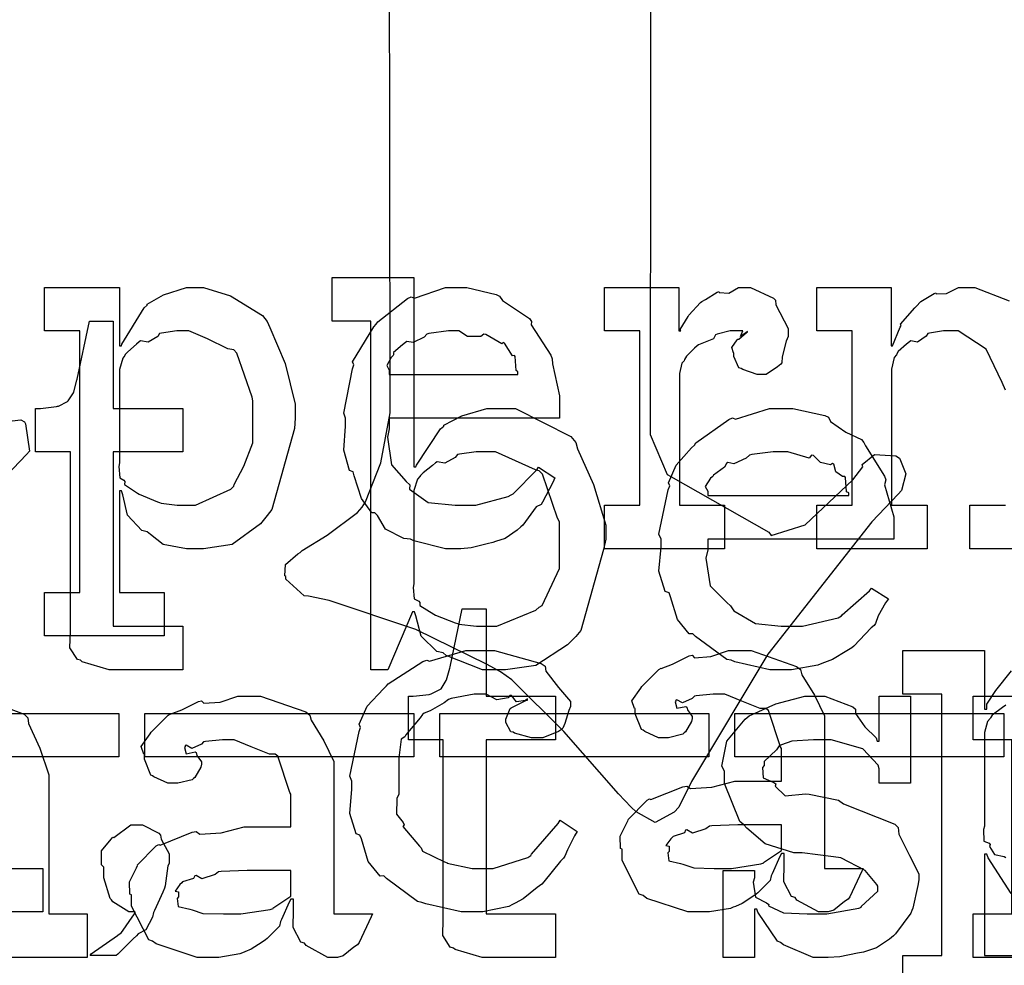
# Model space of a CAD drawing. Extents: x 0 to 8.5, y 0 to 11.
# Tile 342 of 379: x 3.015 to 3.329, y 9.241 to 9.542. Entities that reach past the tile are written whole.
import ezdxf

# ---------------------------------------------------------------- set-up
doc = ezdxf.new("R2010")
doc.units = 0
doc.layers.get('0').update_dxf_attribs({"linetype": 'CONTINUOUS'})

msp = doc.modelspace()

# ---------------------------------------------------------------- linework, layer by layer
at = {"color": 0}
for points in [[(3.21664, 9.79036), (3.21619, 9.4145), (3.21619, 9.41004), (3.22163, 9.39735), (3.22271, 9.39671), (3.25396, 9.3789), (3.25478, 9.37787), (3.26557, 9.38129), (3.28071, 9.39561), (3.2839, 9.39974), (3.28375, 9.4005), (3.28765, 9.40369), (3.29443, 9.40321), (3.29563, 9.40256), (3.29596, 9.40175), (3.29769, 9.39751), (3.29628, 9.39225), (3.29519, 9.39106), (3.28678, 9.38217), (3.25369, 9.34006), (3.22933, 9.29943), (3.22532, 9.29124), (3.22379, 9.28965), (3.21772, 9.28635), (3.21175, 9.28976), (3.21012, 9.29124), (3.20611, 9.29557), (3.18864, 9.31537), (3.17204, 9.33182), (3.16846, 9.33442), (3.16422, 9.33675), (3.1415, 9.34788), (3.11388, 9.35715), (3.10726, 9.35851), (3.1059, 9.35861), (3.1001, 9.36393), (3.1001, 9.36481), (3.09972, 9.36496), (3.09999, 9.3686), (3.10385, 9.37207), (3.10465, 9.3724), (3.10531, 9.37304), (3.11328, 9.37793), (3.12289, 9.38519), (3.1244, 9.38693), (3.12543, 9.38861), (3.13037, 9.40099), (3.13331, 9.41699), (3.13331, 9.42231), (3.13286, 9.71397)], [(3.32937, 9.42421), (3.32835, 9.42665), (3.32329, 9.43728), (3.31435, 9.44308), (3.31136, 9.44308), (3.30968, 9.44308), (3.30518, 9.44239), (3.30464, 9.44222), (3.30414, 9.4414), (3.30138, 9.43951), (3.29921, 9.43994), (3.29878, 9.43961), (3.2979, 9.43886), (3.29525, 9.43653), (3.29476, 9.43576), (3.29465, 9.43549), (3.29394, 9.43457), (3.29312, 9.43088), (3.29312, 9.42964), (3.29312, 9.38753), (3.30442, 9.38753), (3.30442, 9.37364), (3.26926, 9.37364), (3.26926, 9.38753), (3.26926, 9.38753), (3.28054, 9.38753), (3.28054, 9.44308), (3.26926, 9.44308), (3.26926, 9.45697), (3.29292, 9.45697), (3.29292, 9.43832), (3.29335, 9.43832), (3.29335, 9.43832), (3.29585, 9.44428), (3.29617, 9.44482), (3.2959, 9.44526), (3.30046, 9.45047), (3.30094, 9.4509), (3.30094, 9.4509), (3.30246, 9.45242), (3.30664, 9.45503), (3.30724, 9.45524), (3.30735, 9.45492), (3.31065, 9.45503), (3.3144, 9.45697), (3.31569, 9.45697), (3.31967, 9.45697), (3.33057, 9.45264)], [(3.00917, 9.41401), (3.01568, 9.41471), (3.01682, 9.41407), (3.01714, 9.41342), (3.01844, 9.40474), (3.01747, 9.40365), (3.0089, 9.39486)], [(3.35325, 9.37364), (3.31808, 9.37364), (3.31808, 9.38753), (3.32937, 9.38753)], [(3.29671, 9.23008), (3.29671, 9.24397), (3.29671, 9.24397), (3.30908, 9.24397), (3.30908, 9.32731), (3.29671, 9.32731), (3.29671, 9.34119), (3.32275, 9.34119), (3.32275, 9.32254), (3.3234, 9.32254), (3.3234, 9.32406), (3.32628, 9.32844), (3.33128, 9.33469)], [(3.00125, 9.32667), (3.01671, 9.3209), (3.01785, 9.31972), (3.01812, 9.31799), (3.02165, 9.31011), (3.02458, 9.30154), (3.02458, 9.29867), (3.02458, 9.25722), (3.03674, 9.25722), (3.03674, 9.24333), (2.99854, 9.24333)], [(3.32949, 9.32383), (3.3284, 9.32303), (3.32519, 9.32058), (3.32465, 9.31976), (3.32449, 9.3195), (3.32362, 9.31862), (3.32275, 9.31506), (3.32275, 9.31386), (3.32275, 9.28521), (3.32243, 9.28412), (3.32254, 9.28043), (3.32422, 9.27979), (3.32449, 9.27935), (3.32433, 9.27869), (3.32585, 9.27621), (3.32894, 9.27556), (3.32949, 9.27522)], [(3.33122, 9.26378), (3.32383, 9.27507), (3.3234, 9.27632), (3.32275, 9.27632), (3.32275, 9.24397), (3.33838, 9.24397)], [(3.01031, 9.27175), (3.02268, 9.27175), (3.02268, 9.25786), (2.98426, 9.25786)]]:
    msp.add_lwpolyline(points, dxfattribs=at)
for points in [[(3.16689, 9.33507), (3.16271, 9.33507), (3.15121, 9.33963), (3.15018, 9.3405), (3.14822, 9.34093), (3.14324, 9.34581), (3.1415, 9.35226), (3.14106, 9.35351), (3.1404, 9.35351), (3.1326, 9.33507), (3.12717, 9.33507), (3.12717, 9.44618), (3.11481, 9.44618), (3.11481, 9.46007), (3.14085, 9.46007), (3.14085, 9.39974), (3.1415, 9.39974), (3.14171, 9.40028), (3.14936, 9.41189), (3.15039, 9.41276), (3.15044, 9.41303), (3.15614, 9.41596), (3.16417, 9.4184), (3.16689, 9.4184), (3.17329, 9.4184), (3.19086, 9.4094), (3.19249, 9.40756), (3.19303, 9.40554), (3.19808, 9.39415), (3.20204, 9.38112), (3.20204, 9.37674), (3.20133, 9.37338), (3.19407, 9.34754), (3.19249, 9.34571), (3.18983, 9.34304), (3.17974, 9.33643), (3.17008, 9.33507), (3.16689, 9.33507)], [(3.02317, 9.35975), (3.03444, 9.35975), (3.03444, 9.44308), (3.02317, 9.44308), (3.02317, 9.45697), (3.04704, 9.45697), (3.04704, 9.43832), (3.04769, 9.43832), (3.04785, 9.43886), (3.05496, 9.45047), (3.05593, 9.45133), (3.05593, 9.45161), (3.06108, 9.45454), (3.06842, 9.45697), (3.0709, 9.45697), (3.07379, 9.45697), (3.08242, 9.45426), (3.09267, 9.44797), (3.09412, 9.44612), (3.09494, 9.44412), (3.09983, 9.43272), (3.10303, 9.41971), (3.10303, 9.41531), (3.10281, 9.41194), (3.0956, 9.38613), (3.09412, 9.38428), (3.09201, 9.38162), (3.08301, 9.375), (3.07389, 9.37364), (3.0709, 9.37364), (3.06842, 9.37364), (3.06104, 9.375), (3.05692, 9.37819), (3.05593, 9.37907), (3.05414, 9.3795), (3.04964, 9.38439), (3.04812, 9.39085), (3.04769, 9.39208), (3.04704, 9.39208), (3.04704, 9.35975), (3.06136, 9.35975), (3.06136, 9.34586), (3.02317, 9.34586), (3.02317, 9.35975)], [(3.15474, 9.37364), (3.15099, 9.37364), (3.14085, 9.37619), (3.13976, 9.37668), (3.13769, 9.3769), (3.13183, 9.37993), (3.12924, 9.38428), (3.12847, 9.38514), (3.1275, 9.3851), (3.12414, 9.38971), (3.1219, 9.39692), (3.12153, 9.39817), (3.12033, 9.3986), (3.11854, 9.40506), (3.11914, 9.41276), (3.11914, 9.41531), (3.11854, 9.41689), (3.12131, 9.43099), (3.12175, 9.43224), (3.12136, 9.43326), (3.12815, 9.44439), (3.1289, 9.44526), (3.12944, 9.44601), (3.13889, 9.45344), (3.13997, 9.45394), (3.14106, 9.45356), (3.15099, 9.45697), (3.15429, 9.45697), (3.15776, 9.45697), (3.16715, 9.45464), (3.16818, 9.45415), (3.16917, 9.45281), (3.17768, 9.447), (3.17839, 9.44612), (3.17822, 9.44504), (3.18451, 9.43539), (3.1849, 9.43419), (3.185, 9.43261), (3.18728, 9.42242), (3.18728, 9.419), (3.18728, 9.41531), (3.13303, 9.41531), (3.13303, 9.41183), (3.13243, 9.40918), (3.13374, 9.40044), (3.13846, 9.39512), (3.13954, 9.39404), (3.13949, 9.39268), (3.1454, 9.38835), (3.15403, 9.38753), (3.1569, 9.38753), (3.16064, 9.38753), (3.1709, 9.39025), (3.17188, 9.39079), (3.17247, 9.39111), (3.18001, 9.39882), (3.18056, 9.39968), (3.18576, 9.39621), (3.18517, 9.39481), (3.18186, 9.38846), (3.18143, 9.38775), (3.17985, 9.38704), (3.17557, 9.38112), (3.17492, 9.38058), (3.17378, 9.37961), (3.16992, 9.37696), (3.16689, 9.37592), (3.16601, 9.3756), (3.16428, 9.37517), (3.15913, 9.37392), (3.15582, 9.37364), (3.15474, 9.37364)], [(3.20161, 9.38753), (3.21289, 9.38753), (3.21289, 9.44308), (3.20161, 9.44308), (3.20161, 9.45697), (3.22526, 9.45697), (3.22526, 9.44308), (3.22592, 9.44308), (3.22575, 9.44353), (3.22825, 9.44769), (3.22851, 9.44808), (3.22851, 9.44808), (3.23221, 9.4521), (3.23264, 9.45242), (3.23264, 9.45242), (3.23378, 9.45307), (3.23753, 9.45546), (3.23807, 9.45568), (3.23817, 9.45529), (3.24121, 9.45508), (3.24436, 9.45697), (3.24544, 9.45697), (3.2481, 9.45697), (3.25543, 9.45356), (3.25608, 9.45285), (3.25618, 9.45139), (3.26019, 9.4439), (3.26019, 9.44135), (3.2595, 9.43983), (3.25825, 9.43479), (3.25808, 9.43289), (3.25782, 9.43246), (3.25672, 9.43164), (3.25315, 9.42919), (3.25196, 9.42919), (3.25028, 9.42919), (3.24567, 9.43083), (3.24522, 9.43115), (3.24447, 9.43126), (3.24283, 9.43494), (3.24283, 9.43614), (3.24274, 9.43614), (3.24224, 9.43778), (3.24393, 9.44026), (3.24414, 9.44049), (3.24414, 9.44049), (3.24447, 9.44049), (3.24685, 9.4426), (3.24718, 9.44265), (3.24718, 9.44288), (3.24669, 9.44243), (3.24501, 9.44135), (3.24567, 9.44308), (3.24567, 9.44308), (3.24507, 9.44308), (3.24371, 9.44308), (3.24328, 9.44308), (3.24169, 9.44308), (3.23753, 9.442), (3.23699, 9.44179), (3.23633, 9.44054), (3.23156, 9.43869), (3.23113, 9.43832), (3.23025, 9.43756), (3.22771, 9.435), (3.22715, 9.43392), (3.227, 9.43354), (3.22629, 9.43278), (3.22547, 9.42947), (3.22547, 9.42833), (3.22547, 9.38753), (3.23981, 9.38753), (3.23981, 9.37364), (3.20161, 9.37364), (3.20161, 9.38753)], [(3.04682, 9.33507), (3.04378, 9.33507), (3.03521, 9.33763), (3.03467, 9.33811), (3.03364, 9.33837), (3.03125, 9.34207), (3.03142, 9.34728), (3.03142, 9.34896), (3.03142, 9.40451), (3.02035, 9.40451), (3.02035, 9.4184), (3.02186, 9.4184), (3.02186, 9.4184), (3.02696, 9.41894), (3.02729, 9.41906), (3.02761, 9.41911), (3.03054, 9.42062), (3.03076, 9.42079), (3.03076, 9.42079), (3.03239, 9.42333), (3.0325, 9.42361), (3.0325, 9.42361), (3.03347, 9.42736), (3.03358, 9.42774), (3.03749, 9.44618), (3.04508, 9.44618), (3.04508, 9.4184), (3.06722, 9.4184), (3.06722, 9.40451), (3.04508, 9.40451), (3.04508, 9.34896), (3.06722, 9.34896), (3.06722, 9.33507), (3.06625, 9.33507), (3.06401, 9.33507), (3.06332, 9.33507), (3.06207, 9.33507), (3.05925, 9.33507), (3.05832, 9.33507), (3.05692, 9.33507), (3.05371, 9.33507), (3.05268, 9.33507), (3.05122, 9.33507), (3.0479, 9.33507), (3.04682, 9.33507)], [(3.06722, 9.38753), (3.07129, 9.38753), (3.08251, 9.39264), (3.0835, 9.39361), (3.08361, 9.39415), (3.08669, 9.39996), (3.08957, 9.40744), (3.08957, 9.40989), (3.08957, 9.42074), (3.08931, 9.42199), (3.08447, 9.43604), (3.0835, 9.43701), (3.0816, 9.43739), (3.07508, 9.4406), (3.06917, 9.44308), (3.06722, 9.44308), (3.06538, 9.44308), (3.06044, 9.44239), (3.05985, 9.44222), (3.05931, 9.44135), (3.05621, 9.43951), (3.05376, 9.43994), (3.05333, 9.43961), (3.05246, 9.43881), (3.04969, 9.43636), (3.04893, 9.4356), (3.04878, 9.43528), (3.04812, 9.4344), (3.04704, 9.43083), (3.04704, 9.42964), (3.04704, 9.40099), (3.04688, 9.39985), (3.04715, 9.39621), (3.0485, 9.39551), (3.04878, 9.39512), (3.04872, 9.39415), (3.05285, 9.39133), (3.05333, 9.391), (3.05333, 9.391), (3.05919, 9.38857), (3.05985, 9.3884), (3.06033, 9.38818), (3.06549, 9.38753), (3.06722, 9.38753)], [(3.13303, 9.42919), (3.17404, 9.42919), (3.17404, 9.43007), (3.1735, 9.4305), (3.17312, 9.4349), (3.17296, 9.43528), (3.17231, 9.43517), (3.16971, 9.43913), (3.16928, 9.4394), (3.16889, 9.43901), (3.16379, 9.44189), (3.16319, 9.442), (3.16217, 9.44135), (3.15793, 9.44125), (3.15517, 9.44308), (3.15429, 9.44308), (3.15196, 9.44308), (3.14561, 9.44222), (3.14497, 9.442), (3.14415, 9.44114), (3.14068, 9.43935), (3.13867, 9.43967), (3.13824, 9.4394), (3.13726, 9.43864), (3.13439, 9.43625), (3.13439, 9.43549), (3.13433, 9.43528), (3.13363, 9.43463), (3.13226, 9.43201), (3.13303, 9.43056), (3.13303, 9.43007), (3.13303, 9.42919)], [(3.25846, 9.33507), (3.25435, 9.33507), (3.24317, 9.33763), (3.24197, 9.33811), (3.24056, 9.33837), (3.23062, 9.34571), (3.22982, 9.34657), (3.22863, 9.34651), (3.22487, 9.35113), (3.22265, 9.35835), (3.22222, 9.3596), (3.22097, 9.35997), (3.21897, 9.36649), (3.21963, 9.37418), (3.21963, 9.37674), (3.21897, 9.37831), (3.22194, 9.39242), (3.22244, 9.39367), (3.222, 9.39469), (3.22444, 9.40033), (3.22939, 9.40582), (3.23025, 9.40668), (3.23074, 9.40744), (3.24121, 9.41487), (3.2424, 9.41536), (3.24337, 9.41499), (3.25418, 9.4184), (3.25782, 9.4184), (3.26161, 9.4184), (3.27186, 9.41607), (3.273, 9.41558), (3.27365, 9.41422), (3.27849, 9.41081), (3.28353, 9.40842), (3.28429, 9.40756), (3.28478, 9.40647), (3.29081, 9.39681), (3.29124, 9.39561), (3.29085, 9.39404), (3.29383, 9.38385), (3.29383, 9.38043), (3.29383, 9.37674), (3.2346, 9.37674), (3.2346, 9.37326), (3.23389, 9.37067), (3.23525, 9.36187), (3.24056, 9.35656), (3.24175, 9.35547), (3.24278, 9.35385), (3.24978, 9.34978), (3.25792, 9.34896), (3.26064, 9.34896), (3.26476, 9.34896), (3.2761, 9.35167), (3.27713, 9.35221), (3.27735, 9.35254), (3.28608, 9.36025), (3.28668, 9.36111), (3.2921, 9.35764), (3.29113, 9.35644), (3.28885, 9.35226), (3.28797, 9.34983), (3.28754, 9.34918), (3.28657, 9.34847), (3.28108, 9.34256), (3.28039, 9.34201), (3.27886, 9.3411), (3.27431, 9.33837), (3.27171, 9.33735), (3.27083, 9.33703), (3.26964, 9.33653), (3.26124, 9.33507), (3.25846, 9.33507)], [(3.16276, 9.34896), (3.16726, 9.34896), (3.17969, 9.35406), (3.18078, 9.35504), (3.18181, 9.35558), (3.18728, 9.3674), (3.18728, 9.37131), (3.18728, 9.38217), (3.18668, 9.3834), (3.18186, 9.39746), (3.18078, 9.39844), (3.17964, 9.39882), (3.16694, 9.40451), (3.16276, 9.40451), (3.16075, 9.40451), (3.15539, 9.40381), (3.15474, 9.40365), (3.15408, 9.40272), (3.15072, 9.40093), (3.14828, 9.40136), (3.14779, 9.40104), (3.14681, 9.40022), (3.14382, 9.39779), (3.14301, 9.39703), (3.14279, 9.39671), (3.14208, 9.39583), (3.14085, 9.39225), (3.14085, 9.39106), (3.14085, 9.36242), (3.14068, 9.36128), (3.141, 9.35764), (3.14247, 9.35693), (3.14279, 9.35656), (3.14274, 9.35558), (3.14725, 9.35275), (3.14779, 9.35243), (3.14779, 9.35243), (3.15408, 9.34999), (3.15474, 9.34983), (3.15522, 9.34961), (3.16086, 9.34896), (3.16276, 9.34896)], [(3.2346, 9.39063), (3.27951, 9.39063), (3.27951, 9.3915), (3.27875, 9.39176), (3.27843, 9.39632), (3.27821, 9.39671), (3.2775, 9.39665), (3.27533, 9.39817), (3.27474, 9.40056), (3.27431, 9.40082), (3.2736, 9.40044), (3.27046, 9.4011), (3.26824, 9.40332), (3.26758, 9.40343), (3.26687, 9.40256), (3.26004, 9.40451), (3.25782, 9.40451), (3.25532, 9.40451), (3.24854, 9.40365), (3.24783, 9.40343), (3.24675, 9.40256), (3.24278, 9.40076), (3.24089, 9.4011), (3.24046, 9.40082), (3.2399, 9.39968), (3.23633, 9.39714), (3.23611, 9.39671), (3.23535, 9.39611), (3.23367, 9.39344), (3.2346, 9.39199), (3.2346, 9.3915), (3.2346, 9.39063)], [(3.16564, 9.24333), (3.1626, 9.24333), (3.15403, 9.24588), (3.15349, 9.24636), (3.15246, 9.24664), (3.15007, 9.25032), (3.15022, 9.25553), (3.15022, 9.25722), (3.15022, 9.31278), (3.13917, 9.31278), (3.13917, 9.32667), (3.14068, 9.32667), (3.14068, 9.32667), (3.14578, 9.32721), (3.14611, 9.32731), (3.14643, 9.32736), (3.14936, 9.32889), (3.14958, 9.32904), (3.14958, 9.32904), (3.15121, 9.3316), (3.15132, 9.33188), (3.15132, 9.33188), (3.15229, 9.33561), (3.1524, 9.33599), (3.15631, 9.35444), (3.1639, 9.35444), (3.1639, 9.32667), (3.18604, 9.32667), (3.18604, 9.31278), (3.1639, 9.31278), (3.1639, 9.25722), (3.18604, 9.25722), (3.18604, 9.24333), (3.18506, 9.24333), (3.18283, 9.24333), (3.18213, 9.24333), (3.18087, 9.24333), (3.17806, 9.24333), (3.17714, 9.24333), (3.17572, 9.24333), (3.17253, 9.24333), (3.1715, 9.24333), (3.17003, 9.24333), (3.16672, 9.24333), (3.16564, 9.24333)], [(3.16015, 9.25786), (3.15597, 9.25786), (3.14464, 9.26042), (3.14344, 9.2609), (3.14204, 9.26118), (3.13211, 9.2685), (3.13129, 9.26938), (3.1301, 9.26932), (3.12636, 9.27393), (3.12414, 9.28114), (3.12369, 9.28239), (3.12244, 9.28276), (3.12044, 9.28928), (3.1211, 9.29699), (3.1211, 9.29953), (3.12044, 9.30117), (3.12343, 9.31543), (3.12392, 9.31668), (3.12349, 9.31771), (3.12603, 9.32351), (3.13124, 9.32904), (3.13217, 9.32992), (3.13265, 9.33062), (3.14372, 9.33772), (3.14497, 9.33817), (3.14589, 9.33778), (3.15739, 9.34119), (3.16124, 9.34119), (3.16661, 9.34119), (3.18143, 9.33708), (3.18272, 9.33621), (3.18289, 9.33464), (3.18701, 9.32943), (3.19075, 9.32493), (3.19075, 9.3234), (3.19021, 9.3221), (3.18901, 9.31793), (3.18832, 9.3164), (3.18793, 9.31603), (3.18701, 9.31537), (3.18197, 9.31342), (3.18033, 9.31342), (3.17839, 9.31342), (3.17296, 9.31489), (3.17253, 9.31515), (3.17182, 9.31532), (3.17014, 9.31831), (3.17014, 9.31928), (3.17014, 9.31928), (3.17156, 9.32275), (3.17188, 9.32297), (3.17188, 9.32297), (3.17654, 9.32525), (3.17708, 9.32536), (3.17708, 9.32579), (3.17649, 9.32531), (3.17356, 9.32487), (3.17199, 9.32682), (3.17144, 9.32687), (3.1709, 9.32617), (3.16732, 9.32553), (3.1639, 9.32731), (3.16276, 9.32731), (3.16004, 9.32731), (3.15272, 9.3259), (3.15192, 9.32557), (3.15056, 9.32454), (3.14611, 9.322), (3.14415, 9.32124), (3.14367, 9.32081), (3.14285, 9.31972), (3.13835, 9.31435), (3.13803, 9.31364), (3.13678, 9.31299), (3.13607, 9.30697), (3.13607, 9.30496), (3.13607, 9.29542), (3.13547, 9.29406), (3.13536, 9.28907), (3.13747, 9.2864), (3.13781, 9.28564), (3.13738, 9.28515), (3.14264, 9.27881), (3.14324, 9.27826), (3.14361, 9.27724), (3.15067, 9.27382), (3.15147, 9.27349), (3.15147, 9.27344), (3.15944, 9.27175), (3.16211, 9.27175), (3.16613, 9.27175), (3.17719, 9.27522), (3.17817, 9.27587), (3.17839, 9.27626), (3.1869, 9.28603), (3.1875, 9.28717), (3.19293, 9.28347), (3.19206, 9.28212), (3.18978, 9.27772), (3.18896, 9.27561), (3.18858, 9.27501), (3.18761, 9.27408), (3.18229, 9.26747), (3.18164, 9.26676), (3.18018, 9.26563), (3.17572, 9.2621), (3.17318, 9.26069), (3.17231, 9.26025), (3.17111, 9.25965), (3.16288, 9.25786), (3.16015, 9.25786)], [(3.23286, 9.25786), (3.22814, 9.25786), (3.21511, 9.26221), (3.21397, 9.26307), (3.21272, 9.26357), (3.20725, 9.27431), (3.20725, 9.27783), (3.20671, 9.2781), (3.20665, 9.28201), (3.20888, 9.28651), (3.20921, 9.28717), (3.2091, 9.28728), (3.21517, 9.29346), (3.21593, 9.29389), (3.21642, 9.29368), (3.22661, 9.29779), (3.22786, 9.29801), (3.229, 9.29725), (3.23583, 9.29764), (3.24317, 9.29953), (3.24567, 9.29953), (3.25803, 9.29953), (3.25803, 9.30994), (3.25771, 9.31049), (3.25385, 9.32206), (3.25304, 9.32275), (3.25119, 9.32275), (3.24539, 9.32503), (3.24001, 9.32731), (3.23828, 9.32731), (3.23628, 9.32731), (3.23085, 9.32676), (3.23025, 9.32667), (3.2296, 9.3259), (3.22646, 9.32449), (3.22472, 9.32553), (3.22439, 9.32536), (3.22439, 9.32514), (3.22412, 9.32482), (3.22467, 9.32286), (3.22754, 9.3234), (3.22786, 9.32319), (3.22803, 9.32226), (3.2296, 9.32021), (3.2296, 9.3195), (3.22933, 9.31853), (3.22743, 9.31526), (3.227, 9.31494), (3.22657, 9.31456), (3.222, 9.31342), (3.22049, 9.31342), (3.21886, 9.31342), (3.21442, 9.31543), (3.21397, 9.31581), (3.21343, 9.31603), (3.21137, 9.32107), (3.21137, 9.32275), (3.21121, 9.32275), (3.21035, 9.32519), (3.21317, 9.32915), (3.21354, 9.32969), (3.21382, 9.33008), (3.21897, 9.33513), (3.21963, 9.33556), (3.21963, 9.3355), (3.22331, 9.33686), (3.22863, 9.33946), (3.2296, 9.33968), (3.23031, 9.33892), (3.23551, 9.33931), (3.24115, 9.34119), (3.24306, 9.34119), (3.24832, 9.34119), (3.26281, 9.33615), (3.26411, 9.33513), (3.26454, 9.3335), (3.26856, 9.32699), (3.27171, 9.32042), (3.27171, 9.31819), (3.27171, 9.27175), (3.28407, 9.27175), (3.28364, 9.27083), (3.27979, 9.26269), (3.27929, 9.26199), (3.2781, 9.26118), (3.27468, 9.2584), (3.27289, 9.25786), (3.27235, 9.25786), (3.26986, 9.25786), (3.26292, 9.26167), (3.26238, 9.26243), (3.26118, 9.26281), (3.25874, 9.26742), (3.2589, 9.27311), (3.2589, 9.27501), (3.2589, 9.27653), (3.25803, 9.27653), (3.25749, 9.27556), (3.2551, 9.26997), (3.25478, 9.26938), (3.25444, 9.2679), (3.25049, 9.26394), (3.25, 9.26351), (3.24886, 9.26281), (3.24544, 9.26058), (3.24333, 9.25965), (3.24262, 9.25939), (3.24175, 9.259), (3.23508, 9.25786), (3.23286, 9.25786)], [(3.0765, 9.24333), (3.07178, 9.24333), (3.05875, 9.24767), (3.05761, 9.24854), (3.05638, 9.24903), (3.05089, 9.25976), (3.05089, 9.26329), (3.05035, 9.26357), (3.05029, 9.26747), (3.05251, 9.27197), (3.05285, 9.27263), (3.05274, 9.27274), (3.05881, 9.27892), (3.05957, 9.27935), (3.06006, 9.27914), (3.07026, 9.28326), (3.0715, 9.28347), (3.07264, 9.28271), (3.07949, 9.2831), (3.08681, 9.285), (3.08931, 9.285), (3.10167, 9.285), (3.10167, 9.29542), (3.10135, 9.29596), (3.0975, 9.30751), (3.09668, 9.30821), (3.09483, 9.30821), (3.08903, 9.31049), (3.08365, 9.31278), (3.08192, 9.31278), (3.07992, 9.31278), (3.07449, 9.31222), (3.07389, 9.31213), (3.07324, 9.31136), (3.0701, 9.30994), (3.06836, 9.31099), (3.06803, 9.31082), (3.06803, 9.3106), (3.06776, 9.31028), (3.06831, 9.30832), (3.07118, 9.30886), (3.0715, 9.30865), (3.07167, 9.30772), (3.07324, 9.30567), (3.07324, 9.30496), (3.07297, 9.30399), (3.07107, 9.30072), (3.07064, 9.3004), (3.07021, 9.30003), (3.06565, 9.29889), (3.06413, 9.29889), (3.0625, 9.29889), (3.05806, 9.30089), (3.05761, 9.30126), (3.05707, 9.30149), (3.05501, 9.30653), (3.05501, 9.30821), (3.05485, 9.30821), (3.05399, 9.31065), (3.05681, 9.31461), (3.05718, 9.31515), (3.05746, 9.31554), (3.06261, 9.32058), (3.06326, 9.32101), (3.06326, 9.32096), (3.06694, 9.32232), (3.07226, 9.32493), (3.07324, 9.32514), (3.07394, 9.32437), (3.07915, 9.32476), (3.08479, 9.32667), (3.08669, 9.32667), (3.09196, 9.32667), (3.10644, 9.32161), (3.10775, 9.32058), (3.10818, 9.31896), (3.11219, 9.31244), (3.11535, 9.30588), (3.11535, 9.30365), (3.11535, 9.25722), (3.12771, 9.25722), (3.12728, 9.25629), (3.12343, 9.24815), (3.12294, 9.24744), (3.12175, 9.24664), (3.11833, 9.24388), (3.11654, 9.24333), (3.116, 9.24333), (3.1135, 9.24333), (3.10656, 9.24713), (3.10601, 9.24789), (3.10482, 9.24826), (3.10238, 9.25287), (3.10254, 9.25857), (3.10254, 9.26047), (3.10254, 9.26199), (3.10167, 9.26199), (3.10113, 9.26101), (3.09874, 9.25543), (3.09842, 9.25483), (3.0981, 9.25336), (3.09412, 9.2494), (3.09364, 9.24897), (3.0925, 9.24826), (3.08908, 9.24604), (3.08697, 9.24511), (3.08626, 9.24485), (3.08539, 9.24447), (3.07872, 9.24333), (3.0765, 9.24333)], [(3.2716, 9.24333), (3.26812, 9.24333), (3.25868, 9.24735), (3.25771, 9.2481), (3.25672, 9.24854), (3.25043, 9.25776), (3.25011, 9.25874), (3.24946, 9.25874), (3.24946, 9.24333), (3.23947, 9.24333), (3.23947, 9.27111), (3.24946, 9.27111), (3.24946, 9.26872), (3.24903, 9.26736), (3.24978, 9.26258), (3.25325, 9.26079), (3.25401, 9.26025), (3.2539, 9.25982), (3.25863, 9.2576), (3.26622, 9.25722), (3.26878, 9.25722), (3.27246, 9.25722), (3.28267, 9.25906), (3.28353, 9.25939), (3.28336, 9.2596), (3.28874, 9.26449), (3.28874, 9.26611), (3.28842, 9.2666), (3.28472, 9.27106), (3.27696, 9.27513), (3.27462, 9.27544), (3.26465, 9.27675), (3.26193, 9.27675), (3.25282, 9.27957), (3.24701, 9.28461), (3.24599, 9.28564), (3.24474, 9.28668), (3.2399, 9.29878), (3.2399, 9.30279), (3.23904, 9.30436), (3.24056, 9.31233), (3.24642, 9.31933), (3.24772, 9.32036), (3.24864, 9.32081), (3.25624, 9.32417), (3.26546, 9.32667), (3.26856, 9.32667), (3.27181, 9.32667), (3.28071, 9.32324), (3.28157, 9.32254), (3.28157, 9.32112), (3.28456, 9.31685), (3.28819, 9.31342), (3.28851, 9.31233), (3.28917, 9.31233), (3.28917, 9.32667), (3.29915, 9.32667), (3.29915, 9.29889), (3.28917, 9.29889), (3.28917, 9.30344), (3.28879, 9.30464), (3.28396, 9.3099), (3.27387, 9.31278), (3.27051, 9.31278), (3.26818, 9.31278), (3.26129, 9.31228), (3.25803, 9.31114), (3.25726, 9.31082), (3.25646, 9.30951), (3.2525, 9.30578), (3.2525, 9.30453), (3.25201, 9.30388), (3.25222, 9.30063), (3.25553, 9.2991), (3.25618, 9.29867), (3.25597, 9.29801), (3.25917, 9.29492), (3.26568, 9.29557), (3.26682, 9.29542), (3.27615, 9.29346), (3.27783, 9.29232), (3.29417, 9.28581), (3.29525, 9.28478), (3.29546, 9.28267), (3.29883, 9.27587), (3.30176, 9.27001), (3.30176, 9.26807), (3.30149, 9.26633), (3.29992, 9.25906), (3.29958, 9.25831), (3.29921, 9.25749), (3.29438, 9.25087), (3.29372, 9.25028), (3.29243, 9.24924), (3.28825, 9.24647), (3.2851, 9.24539), (3.28418, 9.24507), (3.28228, 9.24468), (3.27664, 9.24354), (3.27285, 9.24333), (3.2716, 9.24333)], [(3.31907, 9.25722), (3.33143, 9.25722), (3.33143, 9.31278), (3.31907, 9.31278), (3.31907, 9.32667), (3.34511, 9.32667), (3.34511, 9.25722), (3.35747, 9.25722), (3.35747, 9.24333), (3.31907, 9.24333), (3.31907, 9.25722)], [(2.9611, 9.32118), (3.04682, 9.32118), (3.04682, 9.30729), (2.9611, 9.30729), (2.9611, 9.32118)], [(3.05512, 9.32118), (3.14085, 9.32118), (3.14085, 9.30729), (3.05512, 9.30729), (3.05512, 9.32118)], [(3.14914, 9.32118), (3.23486, 9.32118), (3.23486, 9.30729), (3.14914, 9.30729), (3.14914, 9.32118)], [(3.24311, 9.32118), (3.32883, 9.32118), (3.32883, 9.30729), (3.24311, 9.30729), (3.24311, 9.32118)], [(3.03776, 9.24397), (3.03803, 9.24451), (3.04644, 9.25032), (3.0471, 9.25092), (3.04747, 9.25097), (3.05186, 9.25732), (3.05208, 9.25786), (3.05186, 9.25786), (3.05003, 9.25786), (3.04492, 9.26113), (3.04449, 9.26178), (3.04406, 9.26215), (3.0421, 9.26872), (3.0421, 9.27089), (3.0421, 9.27219), (3.04135, 9.27289), (3.04129, 9.27735), (3.04443, 9.28108), (3.04492, 9.28174), (3.04531, 9.28157), (3.05067, 9.28564), (3.05251, 9.28564), (3.05442, 9.28564), (3.05963, 9.28293), (3.06011, 9.28239), (3.06039, 9.28103), (3.06293, 9.27636), (3.06293, 9.27479), (3.06293, 9.27328), (3.0625, 9.27257), (3.06164, 9.26617), (3.06142, 9.26546), (3.06087, 9.26421), (3.05826, 9.25831), (3.05794, 9.25765), (3.05761, 9.25624), (3.05544, 9.25217), (3.05306, 9.25087), (3.05251, 9.25028), (3.05143, 9.24929), (3.04829, 9.2461), (3.04656, 9.24442), (3.04601, 9.24397), (3.03776, 9.24397)], [(3.23872, 9.27175), (3.24214, 9.27175), (3.25142, 9.27322), (3.25239, 9.27349), (3.25233, 9.27365), (3.25803, 9.27746), (3.25803, 9.27869), (3.25803, 9.28564), (3.24718, 9.28564), (3.24414, 9.28564), (3.23583, 9.28532), (3.23503, 9.28521), (3.23394, 9.28435), (3.22965, 9.28299), (3.22786, 9.28407), (3.22743, 9.2839), (3.22706, 9.2831), (3.22353, 9.28196), (3.22331, 9.28174), (3.22271, 9.28114), (3.22114, 9.27908), (3.22222, 9.27881), (3.22222, 9.27869), (3.22222, 9.27718), (3.22185, 9.27675), (3.22211, 9.27414), (3.22581, 9.27333), (3.22657, 9.27306), (3.22657, 9.27306), (3.23004, 9.27192), (3.23654, 9.27175), (3.23872, 9.27175)], [(3.08236, 9.25722), (3.08578, 9.25722), (3.09506, 9.25868), (3.09603, 9.25896), (3.09597, 9.25911), (3.10167, 9.26292), (3.10167, 9.26417), (3.10167, 9.27111), (3.09082, 9.27111), (3.08778, 9.27111), (3.07949, 9.27078), (3.07867, 9.27067), (3.07758, 9.26981), (3.07329, 9.26844), (3.0715, 9.26953), (3.07107, 9.26938), (3.07069, 9.26856), (3.06717, 9.26742), (3.06694, 9.26719), (3.06635, 9.2666), (3.06478, 9.26454), (3.06586, 9.26426), (3.06586, 9.26417), (3.06586, 9.26264), (3.06549, 9.26221), (3.06575, 9.2596), (3.06944, 9.25879), (3.07021, 9.25851), (3.07021, 9.25851), (3.07368, 9.25738), (3.08018, 9.25722), (3.08236, 9.25722)]]:
    msp.add_lwpolyline(points, close=True, dxfattribs=at)

doc.saveas('drawing.dxf')
